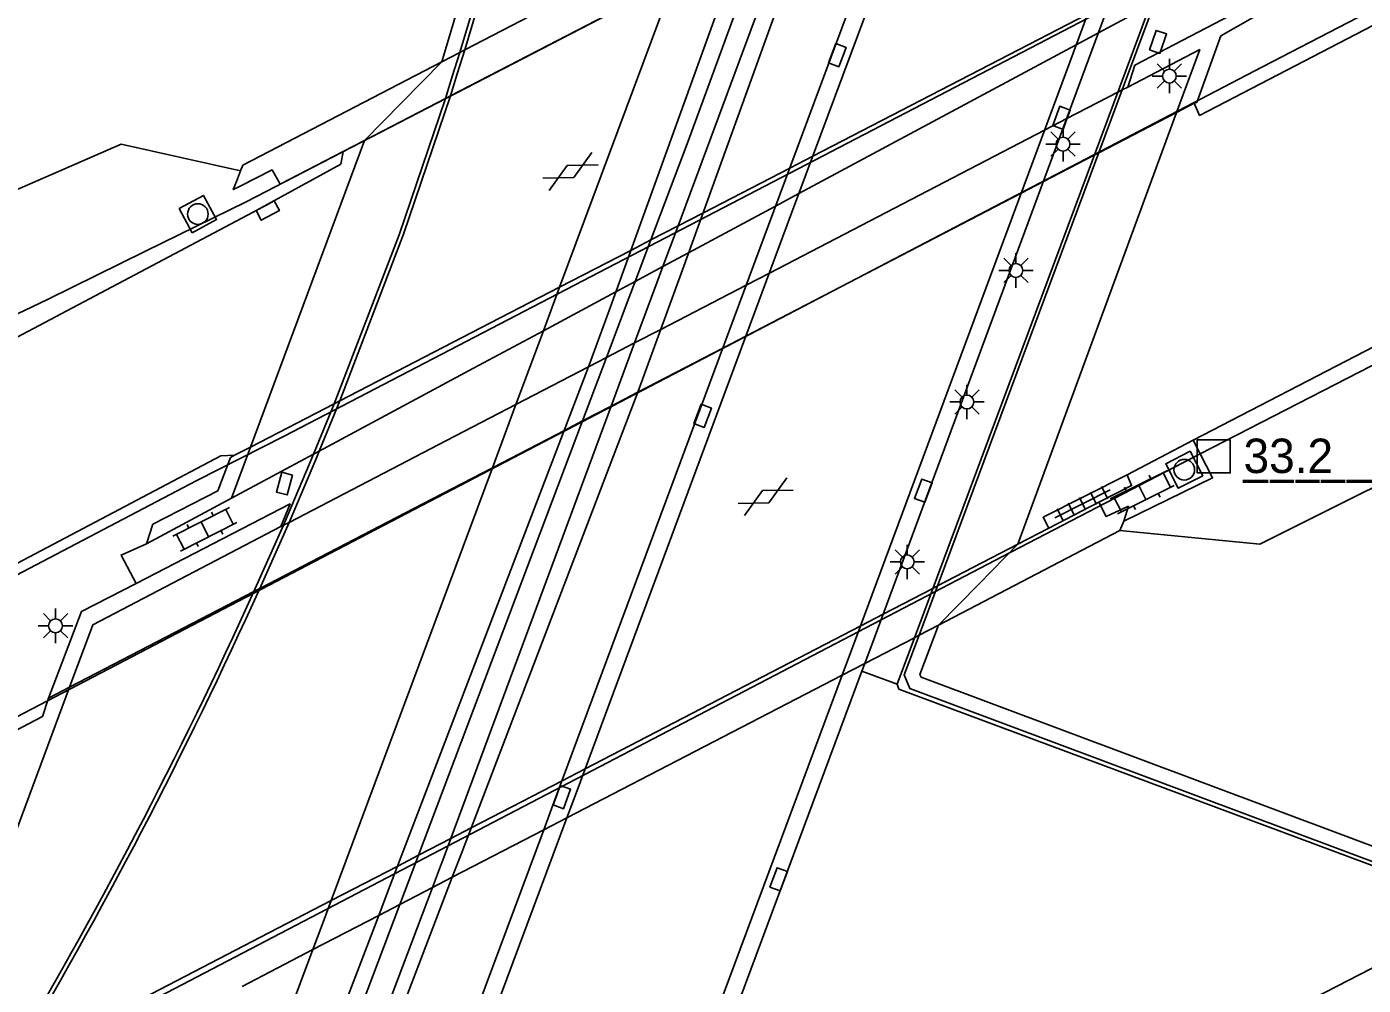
# Model space of a CAD drawing. Extents: x 130998 to 133001, y 398999 to 403002.
# Drawn here: x 132577.19 to 132625.74, y 400898.59 to 400933.4 of the extents above; entities that cross this region are included whole.
import ezdxf

# ---------------------------------------------------------------- set-up
doc = ezdxf.new("R2010")
doc.units = 0
for name, color, linetype in [('gg-afsc-hekwerk', 7, 'Continuous'), ('gg-knt-BGT kruinlijn', 7, 'Continuous'), ('gg-knt-verharding', 7, 'Continuous'), ('gg-knt-verharding nz', 7, 'Continuous'), ('gg-kntw-bovenkant insteek waterloop', 7, 'Continuous'), ('gg-kntw-waterlijn', 7, 'Continuous'), ('gg-kwrk-kunstwerk', 7, 'Continuous'), ('gg-kwrk-kunstwerk niveau 01', 7, 'Continuous'), ('gt-anno-nummer hm paal', 7, 'Continuous'), ('gt-grn-groengrens', 7, 'Continuous'), ('gt-knt-geleideconstructie', 7, 'Continuous'), ('gt-symb-gesloten verharding', 7, 'Continuous'), ('gt-symb-hm paal', 7, 'Continuous'), ('gt-symb-klinker verharding', 7, 'Continuous'), ('gt-symb-kolk', 7, 'Continuous'), ('gt-symb-kolk center center', 7, 'Continuous'), ('gt-symb-lichtmast', 7, 'Continuous'), ('gt-symb-rioolschacht', 7, 'Continuous'), ('gt-symb-tegel verharding', 7, 'Continuous')]:
    doc.layers.add(name, color=color, linetype=linetype)

# ---------------------------------------------------------------- blocks, each defined once
blk = doc.blocks.new('gt0-LMAST')
at = {"layer": 'gt-symb-lichtmast'}
for p, q in [((-0.005, 0.246), (-0.005, 0.621)), ((-0.182, 0.173), (-0.447, 0.438)), ((0.172, 0.173), (0.437, 0.438)), ((-0.255, -0.004), (-0.63, -0.004)), ((-0.182, -0.181), (-0.447, -0.446)), ((-0.005, -0.254), (-0.005, -0.629)), ((0.437, -0.446), (0.172, -0.181)), ((0.245, -0.004), (0.62, -0.004))]:
    blk.add_line(p, q, dxfattribs=at)
blk.add_circle((-0.005, -0.004), 0.25, dxfattribs=at)
blk = doc.blocks.new('gt0-KOLKCC')
at = {"layer": 'gt-symb-kolk center center'}
blk.add_lwpolyline([(-0.375, 0.2), (0.375, 0.2), (0.375, -0.2), (-0.375, -0.2)], close=True, dxfattribs=at)
blk = doc.blocks.new('gt0-KL1')
at = {"layer": 'gt-symb-klinker verharding'}
for p, q in [((-1.15, 0.3), (1.15, 0.3)), ((-1, -0.3), (-1, 0.3)), ((-0.5, 0.3), (-0.5, 0.45)), ((0, -0.3), (0, 0.3)), ((0.5, 0.3), (0.5, 0.45)), ((1, -0.3), (1, 0.3)), ((-1.15, -0.3), (1.15, -0.3)), ((-0.5, -0.45), (-0.5, -0.3)), ((0.5, -0.45), (0.5, -0.3))]:
    blk.add_line(p, q, dxfattribs=at)
blk = doc.blocks.new('gt0-RS')
at = {"layer": 'gt-symb-rioolschacht'}
blk.add_lwpolyline([(-0.5, -0.5), (0.5, -0.5), (0.5, 0.5), (-0.5, 0.5)], close=True, dxfattribs=at)
blk.add_circle((0, 0), 0.375, dxfattribs=at)
blk = doc.blocks.new('gt0-HMpaal')
at = {"layer": 'gt-symb-hm paal'}
blk.add_lwpolyline([(-0.6, 0.6), (0.6, 0.6), (0.6, -0.6), (-0.6, -0.6)], close=True, dxfattribs=at)
blk = doc.blocks.new('gt0-KOLK')
at = {"layer": 'gt-symb-kolk'}
blk.add_lwpolyline([(0, 0), (0.375, 0), (0.375, 0.4), (-0.375, 0.4), (-0.375, 0), (0, 0)], dxfattribs=at)
blk = doc.blocks.new('gt0-TEG1')
at = {"layer": 'gt-symb-tegel verharding'}
for p, q in [((-1.125, 0), (1.125, 0)), ((-0.9, -0.25), (-0.9, 0.25)), ((-0.45, -0.25), (-0.45, 0.25)), ((0, -0.25), (0, 0.25)), ((0.45, -0.25), (0.45, 0.25)), ((0.9, -0.25), (0.9, 0.25))]:
    blk.add_line(p, q, dxfattribs=at)
blk = doc.blocks.new('gt0-GESVH1')
at = {"layer": 'gt-symb-gesloten verharding'}
for p, q in [((-0.992, -0.261), (0.008, 0.239)), ((0.008, -0.261), (-0.992, 0.239)), ((0.008, 0.239), (1.008, -0.261)), ((1.008, 0.239), (0.008, -0.261))]:
    blk.add_line(p, q, dxfattribs=at)

msp = doc.modelspace()

# ---------------------------------------------------------------- linework, layer by layer
at = {"layer": 'gg-afsc-hekwerk'}
for p, q in [((132600.705, 400935.096), (132596.55, 400923.944)), ((132596.55, 400923.944), (132595.961, 400922.362)), ((132595.961, 400922.362), (132595.779, 400921.874)), ((132595.779, 400921.874), (132594.961, 400919.679)), ((132594.961, 400919.679), (132594.107, 400917.387)), ((132594.107, 400917.387), (132588.253, 400901.672)), ((132588.253, 400901.672), (132587.923, 400900.787)), ((132587.923, 400900.787), (132587.588, 400899.888)), ((132573.768, 400862.966), (132587.588, 400899.888))]:
    msp.add_line(p, q, dxfattribs=at)
at = {"layer": 'gg-knt-BGT kruinlijn'}
for points in [[(132718.49, 400962.943), (132661.462, 400934.313), (132621.982, 400914.617), (132616.898, 400915.104)], [(132584.956, 400928.166), (132580.621, 400929.139), (132576.651, 400927.401), (132543.128, 400909.469), (132479.806, 400874.967), (132444.845, 400855.694), (132410.761, 400836.334), (132376.773, 400816.773), (132357.713, 400805.463)]]:
    msp.add_lwpolyline(points, dxfattribs=at)
at = {"layer": 'gg-knt-verharding'}
for p, q in [((132593.043, 400934.72), (132592.271, 400932.13)), ((132618.959, 400930.289), (132619.602, 400930.623)), ((132641.888, 400929.958), (132619.564, 400918.384)), ((132619.564, 400918.384), (132617.163, 400917.132)), ((132584.601, 400917.764), (132584.746, 400917.839)), ((132584.746, 400917.839), (132585.316, 400918.134)), ((132607.532, 400910.003), (132607.635, 400910.279)), ((132577.986, 400909.017), (132578.75, 400909.414)), ((132577.986, 400909.017), (132577.766, 400908.352)), ((132586.176, 400876.164), (132596.815, 400904.671))]:
    msp.add_line(p, q, dxfattribs=at)
for points in [[(132633.999, 400937.56), (132619.796, 400930.179), (132619.602, 400930.623)], [(132619.602, 400930.623), (132619.689, 400930.653), (132620.562, 400933.071), (132623.039, 400934.485), (132623.211, 400935.025)], [(132588.688, 400928.87), (132588.604, 400928.411), (132585.417, 400926.663), (132546.909, 400906.284), (132519.504, 400891.564), (132479.142, 400869.593), (132446.862, 400851.597), (132410.563, 400831.002), (132379.006, 400812.772), (132363.044, 400803.339)], [(132619.564, 400918.384), (132620.268, 400917.016), (132617.041, 400915.444)], [(132371.633, 400800.033), (132390.92, 400811.316), (132419.97, 400828.005), (132449.498, 400844.743), (132476.886, 400860.06), (132510.118, 400878.247), (132541.974, 400895.377), (132564.874, 400907.6), (132584.247, 400917.824), (132584.746, 400917.839)], [(132581.539, 400914.624), (132581.776, 400915.332), (132584.13, 400916.549), (132584.601, 400917.764)], [(132617.163, 400917.132), (132614.113, 400915.586), (132614.314, 400915.192)], [(132617.163, 400917.132), (132617.325, 400916.738), (132616.13, 400916.131)], [(132581.165, 400913.187), (132579.178, 400912.163), (132577.986, 400909.017)], [(132630.142, 400901.563), (132630.319, 400902.063), (132609.676, 400909.785), (132609.639, 400909.874), (132610.306, 400911.664)], [(132593.129, 400873.295), (132593.747, 400873.075), (132594.267, 400874.381), (132607.532, 400910.003)], [(132593.129, 400873.295), (132593.69, 400874.603), (132606.818, 400909.856)], [(132577.766, 400908.352), (132536.908, 400886.946), (132517.426, 400876.259), (132507.704, 400870.972), (132497.548, 400865.395), (132476.254, 400853.609), (132455.954, 400842.248), (132434.959, 400830.426), (132424.633, 400824.526), (132414.262, 400818.575), (132403.828, 400812.564), (132393.735, 400806.688), (132383.494, 400800.777), (132378.016, 400797.575)], [(132595.972, 400904.234), (132585.583, 400876.384), (132586.176, 400876.164)]]:
    msp.add_lwpolyline(points, dxfattribs=at)
at = {"layer": 'gg-knt-verharding nz'}
for p, q in [((132610.209, 400940.71), (132604.977, 400926.631)), ((132609.371, 400940.275), (132604.137, 400926.197)), ((132615.765, 400932.21), (132607.973, 400911.188)), ((132614.957, 400931.793), (132607.156, 400910.764)), ((132604.977, 400926.631), (132597.151, 400905.574)), ((132604.137, 400926.197), (132596.307, 400905.136)), ((132607.635, 400910.279), (132607.973, 400911.188)), ((132606.818, 400909.856), (132607.156, 400910.764)), ((132596.815, 400904.671), (132597.151, 400905.574)), ((132596.307, 400905.136), (132595.972, 400904.234))]:
    msp.add_line(p, q, dxfattribs=at)
for points in [[(132620.794, 400946.204), (132620.183, 400944.149), (132615.765, 400932.21)], [(132620.031, 400945.808), (132619.551, 400944.194), (132614.957, 400931.793)]]:
    msp.add_lwpolyline(points, dxfattribs=at)
at = {"layer": 'gg-kntw-bovenkant insteek waterloop'}
for p, q in [((132606.06, 400938.556), (132601.008, 400924.578)), ((132603.442, 400937.198), (132598.392, 400923.225)), ((132592.652, 400902.513), (132592.999, 400903.42)), ((132590.326, 400902.033), (132589.98, 400901.128)), ((132630.412, 400901.461), (132608.802, 400890.343))]:
    msp.add_line(p, q, dxfattribs=at)
for points in [[(132601.008, 400924.578), (132599.393, 400920.131), (132592.999, 400903.42)], [(132598.392, 400923.225), (132597.603, 400921.05), (132590.326, 400902.033)], [(132576.117, 400858.766), (132588.818, 400892.494), (132592.652, 400902.513)], [(132589.98, 400901.128), (132586.948, 400893.204), (132573.901, 400858.557), (132574.314, 400858.402)]]:
    msp.add_lwpolyline(points, dxfattribs=at)
at = {"layer": 'gg-kntw-waterlijn'}
for p, q in [((132600.85, 400926.168), (132604.985, 400937.313)), ((132600.302, 400924.692), (132600.85, 400926.168)), ((132599.866, 400925.659), (132599.296, 400924.152)), ((132600.082, 400924.099), (132600.302, 400924.692)), ((132599.296, 400924.152), (132599.081, 400923.581)), ((132599.272, 400921.917), (132600.082, 400924.099)), ((132599.081, 400923.581), (132598.251, 400921.386)), ((132598.423, 400919.628), (132599.272, 400921.917)), ((132598.251, 400921.386), (132597.382, 400919.087)), ((132592.598, 400903.925), (132598.423, 400919.628)), ((132597.382, 400919.087), (132591.421, 400903.315)), ((132592.27, 400903.042), (132592.598, 400903.925)), ((132591.421, 400903.315), (132591.085, 400902.427)), ((132591.085, 400902.427), (132590.744, 400901.524))]:
    msp.add_line(p, q, dxfattribs=at)
for points in [[(132603.982, 400936.793), (132601.221, 400929.244), (132599.866, 400925.659)], [(132591.928, 400902.138), (132592.258, 400903.011), (132592.27, 400903.042)], [(132590.744, 400901.524), (132582.746, 400880.361), (132574.781, 400859.288), (132575.614, 400858.973), (132578.886, 400867.628), (132591.928, 400902.138)]]:
    msp.add_lwpolyline(points, dxfattribs=at)
at = {"layer": 'gg-kwrk-kunstwerk'}
for p, q in [((132593.597, 400934.723), (132592.926, 400932.47)), ((132618, 400934.187), (132617.621, 400933.17)), ((132618.168, 400934.278), (132617.787, 400933.256)), ((132617.621, 400933.17), (132609.773, 400912.122)), ((132617.787, 400933.256), (132616.987, 400931.109)), ((132592.652, 400931.597), (132592.926, 400932.47)), ((132592.831, 400931.69), (132593.104, 400932.562)), ((132616.987, 400931.109), (132609.944, 400912.211)), ((132588.688, 400928.87), (132589.458, 400929.269)), ((132584.956, 400928.166), (132584.809, 400927.786)), ((132588.561, 400919.812), (132587.814, 400917.991)), ((132588.366, 400919.711), (132587.613, 400917.883)), ((132587.613, 400917.883), (132587.492, 400917.588)), ((132587.814, 400917.991), (132587.691, 400917.691)), ((132586.516, 400915.296), (132587.492, 400917.588)), ((132616.13, 400916.131), (132614.314, 400915.192)), ((132616.898, 400915.104), (132617.041, 400915.444)), ((132585.448, 400912.891), (132586.516, 400915.296)), ((132610.306, 400911.664), (132616.898, 400915.104)), ((132614.314, 400915.192), (132613.195, 400914.608)), ((132609.773, 400912.122), (132609.434, 400911.212)), ((132609.944, 400912.211), (132609.605, 400911.301)), ((132609.434, 400911.212), (132608.805, 400909.524))]:
    msp.add_line(p, q, dxfattribs=at)
for points in [[(132593.104, 400932.562), (132593.841, 400935.052), (132593.755, 400935.213), (132580.774, 400939.072)], [(132592.271, 400932.13), (132585.037, 400928.374), (132584.956, 400928.166)], [(132592.652, 400931.597), (132592.399, 400930.793), (132590.719, 400925.849), (132588.366, 400919.711)], [(132592.831, 400931.69), (132592.58, 400930.886), (132590.879, 400925.868), (132588.561, 400919.812)], [(132584.948, 400927.616), (132586.108, 400928.2), (132586.405, 400927.687), (132588.688, 400928.87)], [(132584.809, 400927.786), (132584.693, 400927.487), (132584.948, 400927.616)], [(132585.657, 400912.999), (132586.72, 400915.402), (132587.691, 400917.691)], [(132617.041, 400915.444), (132617.208, 400915.989), (132616.402, 400915.61), (132616.13, 400916.131)], [(132630.142, 400901.563), (132609.276, 400909.369), (132609.069, 400909.863), (132609.605, 400911.301)], [(132608.805, 400909.524), (132608.874, 400909.349), (132630.101, 400901.447), (132630.142, 400901.563)]]:
    msp.add_lwpolyline(points, dxfattribs=at)
for centre, radius, start, end in [((132428.34, 400984.099), 172.638, 329.16769, 335.67938), ((132427.812, 400984.368), 173.084, 329.10312, 335.60911)]:
    msp.add_arc(centre, radius, start, end, dxfattribs=at)
at = {"layer": 'gg-kwrk-kunstwerk niveau 01'}
for p, q in [((132598.883, 400935.563), (132593.104, 400932.562)), ((132592.58, 400930.886), (132598.227, 400933.812)), ((132605.745, 400928.7), (132615.723, 400933.86)), ((132618, 400934.187), (132616.124, 400933.181)), ((132616.124, 400933.181), (132615.31, 400932.744)), ((132592.926, 400932.47), (132592.271, 400932.13)), ((132593.104, 400932.562), (132592.926, 400932.47)), ((132615.31, 400932.744), (132605.241, 400927.341)), ((132592.271, 400932.13), (132590.803, 400930.637)), ((132616.82, 400931.022), (132614.97, 400930.063)), ((132616.987, 400931.109), (132616.82, 400931.022)), ((132617.183, 400931.211), (132616.987, 400931.109)), ((132589.458, 400929.269), (132592.399, 400930.793)), ((132590.803, 400930.637), (132589.458, 400929.269)), ((132592.399, 400930.793), (132592.58, 400930.886)), ((132618.959, 400930.289), (132613.195, 400914.608)), ((132614.97, 400930.063), (132614.161, 400929.643)), ((132616.135, 400928.823), (132618.959, 400930.289)), ((132614.161, 400929.643), (132604.169, 400924.457)), ((132585.316, 400918.134), (132589.458, 400929.269)), ((132604.906, 400928.266), (132605.745, 400928.7)), ((132614.125, 400927.78), (132615.967, 400928.736)), ((132615.967, 400928.736), (132616.135, 400928.823)), ((132601.751, 400926.634), (132604.906, 400928.266)), ((132613.315, 400927.359), (132614.125, 400927.78)), ((132603.318, 400922.169), (132613.315, 400927.359)), ((132605.241, 400927.341), (132604.394, 400926.887)), ((132600.85, 400926.168), (132601.751, 400926.634)), ((132604.394, 400926.887), (132601.229, 400925.189)), ((132599.866, 400925.659), (132600.85, 400926.168)), ((132599.135, 400925.281), (132599.866, 400925.659)), ((132596.55, 400923.944), (132599.135, 400925.281)), ((132601.229, 400925.189), (132600.302, 400924.692)), ((132600.302, 400924.692), (132599.296, 400924.152)), ((132599.296, 400924.152), (132598.59, 400923.773)), ((132604.169, 400924.457), (132603.328, 400924.021)), ((132594.043, 400922.647), (132596.55, 400923.944)), ((132598.59, 400923.773), (132595.961, 400922.362)), ((132603.328, 400924.021), (132600.225, 400922.411)), ((132588.561, 400919.812), (132594.043, 400922.647)), ((132595.961, 400922.362), (132593.426, 400921.002)), ((132600.225, 400922.411), (132599.272, 400921.917)), ((132602.477, 400921.732), (132603.318, 400922.169)), ((132599.272, 400921.917), (132598.251, 400921.386)), ((132599.393, 400920.131), (132602.477, 400921.732)), ((132598.251, 400921.386), (132597.603, 400921.05)), ((132593.426, 400921.002), (132587.82, 400917.994)), ((132597.603, 400921.05), (132594.961, 400919.679)), ((132588.366, 400919.711), (132588.561, 400919.812)), ((132598.423, 400919.628), (132599.393, 400920.131)), ((132585.316, 400918.134), (132588.366, 400919.711)), ((132594.961, 400919.679), (132592.44, 400918.37)), ((132597.382, 400919.087), (132598.423, 400919.628)), ((132596.721, 400918.744), (132597.382, 400919.087)), ((132592.44, 400918.37), (132586.72, 400915.402)), ((132594.107, 400917.387), (132596.721, 400918.744)), ((132585.316, 400918.134), (132584.627, 400916.281)), ((132587.613, 400917.883), (132584.627, 400916.281)), ((132587.82, 400917.994), (132587.613, 400917.883)), ((132591.579, 400916.074), (132594.107, 400917.387)), ((132584.627, 400916.281), (132581.539, 400914.624)), ((132585.657, 400912.999), (132591.579, 400916.074)), ((132586.72, 400915.402), (132586.516, 400915.296)), ((132586.516, 400915.296), (132586.424, 400915.248)), ((132613.195, 400914.608), (132610.273, 400913.093)), ((132611.774, 400913.16), (132613.195, 400914.608)), ((132585.448, 400912.891), (132585.657, 400912.999)), ((132610.102, 400913.005), (132608.302, 400912.071)), ((132610.273, 400913.093), (132610.102, 400913.005)), ((132610.306, 400911.664), (132611.774, 400913.16)), ((132578.75, 400909.414), (132585.448, 400912.891)), ((132608.302, 400912.071), (132607.485, 400911.647)), ((132607.485, 400911.647), (132597.479, 400906.457)), ((132609.605, 400911.301), (132610.306, 400911.664)), ((132607.635, 400910.279), (132609.434, 400911.212)), ((132609.434, 400911.212), (132609.605, 400911.301)), ((132606.818, 400909.856), (132607.635, 400910.279)), ((132596.815, 400904.671), (132606.818, 400909.856)), ((132572.899, 400893.708), (132578.75, 400909.414)), ((132597.479, 400906.457), (132596.636, 400906.02)), ((132596.636, 400906.02), (132593.339, 400904.31)), ((132593.339, 400904.31), (132592.598, 400903.925)), ((132592.652, 400902.513), (132595.972, 400904.234)), ((132595.972, 400904.234), (132596.815, 400904.671)), ((132592.598, 400903.925), (132591.421, 400903.315)), ((132591.421, 400903.315), (132590.667, 400902.924)), ((132590.667, 400902.924), (132588.253, 400901.672)), ((132591.928, 400902.138), (132592.652, 400902.513)), ((132590.744, 400901.524), (132591.928, 400902.138)), ((132588.253, 400901.672), (132585.682, 400900.339)), ((132589.98, 400901.128), (132590.744, 400901.524)), ((132587.588, 400899.888), (132589.98, 400901.128)), ((132585.682, 400900.339), (132576.579, 400895.617)), ((132585.013, 400898.553), (132587.588, 400899.888))]:
    msp.add_line(p, q, dxfattribs=at)
for points in [[(132623.211, 400935.025), (132617.443, 400932.003), (132617.183, 400931.211)], [(132618.959, 400930.289), (132619.798, 400932.572), (132617.183, 400931.211)], [(132586.424, 400915.248), (132586.759, 400916.07), (132581.165, 400913.187)], [(132586.424, 400915.248), (132579.596, 400911.686), (132578.75, 400909.414)], [(132581.165, 400913.187), (132580.619, 400914.214), (132581.539, 400914.624)]]:
    msp.add_lwpolyline(points, dxfattribs=at)
at = {"layer": 'gt-grn-groengrens'}
msp.add_line((132607.532, 400910.003), (132608.805, 400909.524), dxfattribs=at)
at = {"layer": 'gt-knt-geleideconstructie'}
for points in [[(132531.955, 400899.431), (132541.359, 400904.461), (132551.823, 400910.058), (132557.722, 400913.213), (132563.633, 400916.424), (132571.901, 400920.613), (132577.949, 400923.493), (132581.513, 400925.246), (132585.166, 400927.042), (132631.986, 400951.273), (132639.608, 400955.218), (132653.274, 400962.387), (132661.654, 400966.568), (132671.19, 400971.324), (132678.349, 400974.819), (132685.534, 400978.382), (132703.505, 400987.235)], [(132554.028, 400898.634), (132557.323, 400901.109), (132560.485, 400903.486), (132563.713, 400905.783), (132565.91, 400907.24), (132569.339, 400909.346), (132572.754, 400911.348), (132576.315, 400913.22), (132583.369, 400916.929), (132586.54, 400918.533), (132621.764, 400936.858), (132626.508, 400939.289)], [(132629.682, 400935.894), (132622.082, 400931.942), (132616.203, 400928.884), (132575.987, 400907.909), (132568.873, 400904.247)], [(132619.818, 400917.896), (132626.936, 400921.553), (132634.025, 400925.09), (132638.037, 400927.214)], [(132619.818, 400917.896), (132612.638, 400914.165), (132580.629, 400897.46), (132571.886, 400892.997), (132570.34, 400892.328)]]:
    msp.add_lwpolyline(points, dxfattribs=at)

# ---------------------------------------------------------------- block references
at = {"layer": 'gt-symb-gesloten verharding', "rotation": 27.590369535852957}
for p in [(132596.932, 400928.151), (132604.024, 400916.341)]:
    msp.add_blockref('gt0-GESVH1', p, dxfattribs=at)
at = {"layer": 'gt-symb-hm paal'}
msp.add_blockref('gt0-HMpaal', (132620.31, 400917.798), dxfattribs=at)
at = {"layer": 'gt-symb-klinker verharding'}
for p, rotation in [((132617.714, 400916.496), 26.488178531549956), ((132583.666, 400915.15), 26.872538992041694)]:
    msp.add_blockref('gt0-KL1', p, dxfattribs=dict(at, rotation=rotation))
at = {"layer": 'gt-symb-kolk'}
for p, rotation in [((132606.447, 400932.437), -110.42861714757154), ((132614.964, 400930.025), 69.69875001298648), ((132585.853, 400926.902), -151.9840018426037), ((132601.558, 400919.343), -110.48229688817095), ((132609.945, 400916.483), 69.64503881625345), ((132596.443, 400905.496), -110.30124998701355), ((132604.692, 400902.372), 69.57138285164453)]:
    msp.add_blockref('gt0-KOLK', p, dxfattribs=dict(at, rotation=rotation))
at = {"layer": 'gt-symb-kolk center center'}
for p, rotation in [((132618.285, 400932.85), 71.27513193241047), ((132586.556, 400916.814), -105.42597037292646)]:
    msp.add_blockref('gt0-KOLKCC', p, dxfattribs=dict(at, rotation=rotation))
at = {"layer": 'gt-symb-lichtmast'}
for p in [(132618.704, 400931.612), (132614.839, 400929.142), (132613.128, 400924.554), (132611.348, 400919.778), (132609.183, 400913.972), (132578.244, 400911.65)]:
    msp.add_blockref('gt0-LMAST', p, dxfattribs=at)
at = {"layer": 'gt-symb-rioolschacht'}
for p, rotation in [((132583.409, 400926.598), 28.409358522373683), ((132619.24, 400917.315), -152.92224859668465)]:
    msp.add_blockref('gt0-RS', p, dxfattribs=dict(at, rotation=rotation))
at = {"layer": 'gt-symb-tegel verharding', "rotation": 26.74442020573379}
msp.add_blockref('gt0-TEG1', (132615.54, 400916.077), dxfattribs=at)

# ---------------------------------------------------------------- texts
at = {"layer": 'gt-anno-nummer hm paal'}
msp.add_text('33.2', height=1.25, dxfattribs=at).set_placement((132621.391, 400917.194))
at = {"layer": 'gt-symb-hm paal'}
msp.add_text('_____', height=1.25, dxfattribs=at).set_placement((132621.391, 400917.194))

doc.saveas('drawing.dxf')
